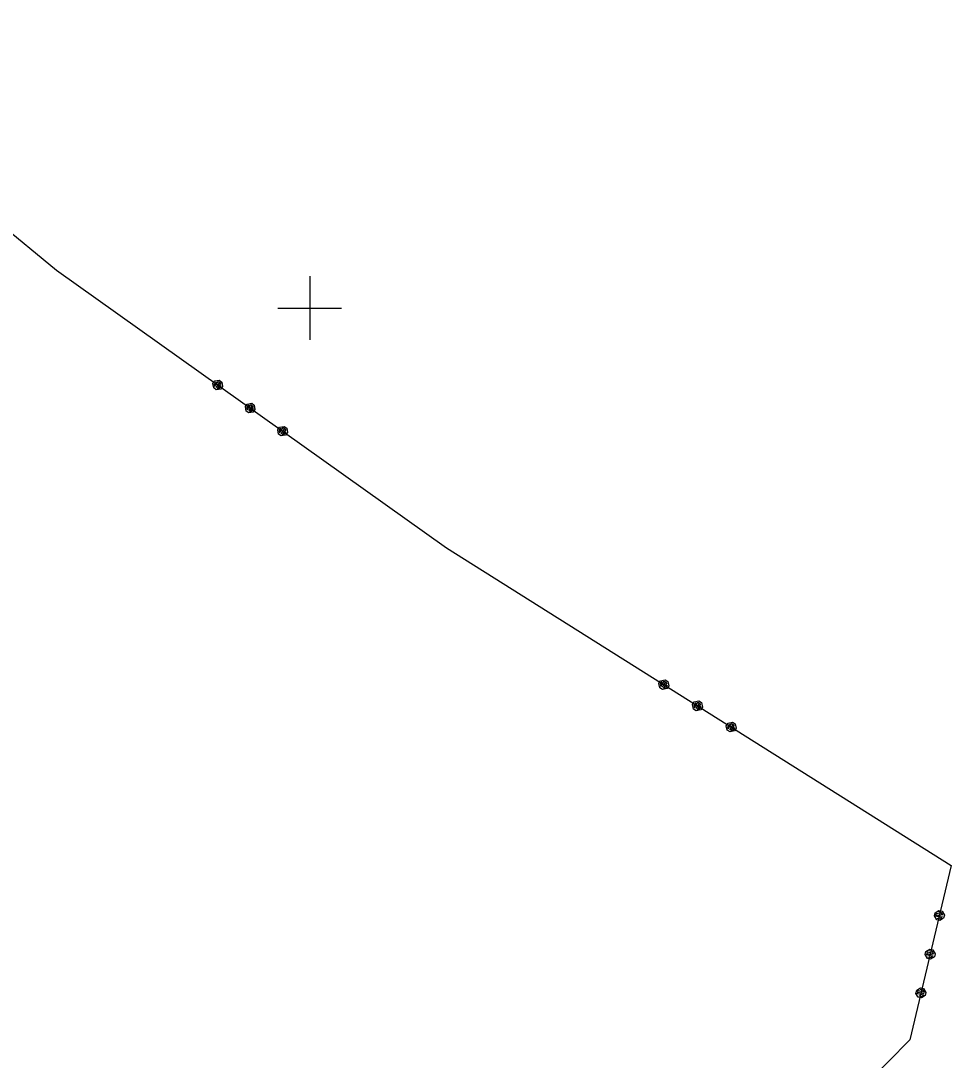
# Model space of a CAD drawing. Extents: x -866402 to -860377, y -1041908 to -1038598.
# Drawn here: x -864818.1 to -864759.7, y -1041047.2 to -1040982 of the extents above; entities that cross this region are included whole.
import ezdxf

# ---------------------------------------------------------------- set-up
doc = ezdxf.new("R2010")
doc.units = 0
doc.layers.add('Vrstva 1', color=7, linetype='Continuous')
doc.layers.add('Vrstva 5', color=7, linetype='Continuous')

msp = doc.modelspace()

# ---------------------------------------------------------------- linework, layer by layer
at = {"layer": 'Vrstva 1'}
for p, q in [((-864834.95, -1040981.96), (-864815.91, -1040997.62)), ((-864834.95, -1040981.96), (-864815.91, -1040997.62)), ((-864815.91, -1040997.62), (-864791.41, -1041015.06)), ((-864815.91, -1040997.62), (-864791.41, -1041015.06)), ((-864806.08, -1041004.739), (-864805.964, -1041004.576)), ((-864806.08, -1041004.739), (-864805.964, -1041004.576)), ((-864805.975, -1041004.937), (-864805.743, -1041004.611)), ((-864805.975, -1041004.937), (-864805.743, -1041004.611)), ((-864805.964, -1041004.576), (-864805.685, -1041004.529)), ((-864805.964, -1041004.576), (-864805.685, -1041004.529)), ((-864805.743, -1041004.611), (-864805.58, -1041004.727)), ((-864805.743, -1041004.611), (-864805.58, -1041004.727)), ((-864805.685, -1041004.529), (-864805.522, -1041004.645)), ((-864805.685, -1041004.529), (-864805.522, -1041004.645)), ((-864806.033, -1041005.018), (-864806.08, -1041004.739)), ((-864806.033, -1041005.018), (-864806.08, -1041004.739)), ((-864805.87, -1041005.134), (-864806.033, -1041005.018)), ((-864805.87, -1041005.134), (-864806.033, -1041005.018)), ((-864805.883, -1041004.634), (-864805.999, -1041004.797)), ((-864805.883, -1041004.634), (-864805.999, -1041004.797)), ((-864805.999, -1041004.797), (-864805.975, -1041004.937)), ((-864805.999, -1041004.797), (-864805.975, -1041004.937)), ((-864805.662, -1041004.669), (-864805.894, -1041004.995)), ((-864805.662, -1041004.669), (-864805.894, -1041004.995)), ((-864805.591, -1041005.087), (-864805.87, -1041005.134)), ((-864805.591, -1041005.087), (-864805.87, -1041005.134)), ((-864805.58, -1041004.727), (-864805.812, -1041005.053)), ((-864805.58, -1041004.727), (-864805.812, -1041005.053)), ((-864805.812, -1041005.053), (-864805.673, -1041005.029)), ((-864805.812, -1041005.053), (-864805.673, -1041005.029)), ((-864805.673, -1041005.029), (-864805.557, -1041004.866)), ((-864805.673, -1041005.029), (-864805.557, -1041004.866)), ((-864805.475, -1041004.924), (-864805.591, -1041005.087)), ((-864805.475, -1041004.924), (-864805.591, -1041005.087)), ((-864805.522, -1041004.645), (-864805.475, -1041004.924)), ((-864805.522, -1041004.645), (-864805.475, -1041004.924)), ((-864804.043, -1041006.189), (-864803.927, -1041006.026)), ((-864804.043, -1041006.189), (-864803.927, -1041006.026)), ((-864803.996, -1041006.468), (-864804.043, -1041006.189)), ((-864803.996, -1041006.468), (-864804.043, -1041006.189)), ((-864803.833, -1041006.584), (-864803.996, -1041006.468)), ((-864803.833, -1041006.584), (-864803.996, -1041006.468)), ((-864803.846, -1041006.084), (-864803.962, -1041006.247)), ((-864803.846, -1041006.084), (-864803.962, -1041006.247)), ((-864803.962, -1041006.247), (-864803.938, -1041006.386)), ((-864803.962, -1041006.247), (-864803.938, -1041006.386)), ((-864803.938, -1041006.386), (-864803.706, -1041006.061)), ((-864803.938, -1041006.386), (-864803.706, -1041006.061)), ((-864803.927, -1041006.026), (-864803.648, -1041005.979)), ((-864803.927, -1041006.026), (-864803.648, -1041005.979)), ((-864803.625, -1041006.119), (-864803.857, -1041006.444)), ((-864803.625, -1041006.119), (-864803.857, -1041006.444)), ((-864803.555, -1041006.537), (-864803.833, -1041006.584)), ((-864803.555, -1041006.537), (-864803.833, -1041006.584)), ((-864803.544, -1041006.177), (-864803.775, -1041006.502)), ((-864803.544, -1041006.177), (-864803.775, -1041006.502)), ((-864803.775, -1041006.502), (-864803.636, -1041006.479)), ((-864803.775, -1041006.502), (-864803.636, -1041006.479)), ((-864803.706, -1041006.061), (-864803.544, -1041006.177)), ((-864803.706, -1041006.061), (-864803.544, -1041006.177)), ((-864803.648, -1041005.979), (-864803.486, -1041006.095)), ((-864803.648, -1041005.979), (-864803.486, -1041006.095)), ((-864803.636, -1041006.479), (-864803.52, -1041006.316)), ((-864803.636, -1041006.479), (-864803.52, -1041006.316)), ((-864803.439, -1041006.374), (-864803.555, -1041006.537)), ((-864803.439, -1041006.374), (-864803.555, -1041006.537)), ((-864803.486, -1041006.095), (-864803.439, -1041006.374)), ((-864803.486, -1041006.095), (-864803.439, -1041006.374)), ((-864802.007, -1041007.639), (-864801.891, -1041007.476)), ((-864802.007, -1041007.639), (-864801.891, -1041007.476)), ((-864801.96, -1041007.918), (-864802.007, -1041007.639)), ((-864801.96, -1041007.918), (-864802.007, -1041007.639)), ((-864801.809, -1041007.534), (-864801.925, -1041007.697)), ((-864801.809, -1041007.534), (-864801.925, -1041007.697)), ((-864801.925, -1041007.697), (-864801.902, -1041007.836)), ((-864801.925, -1041007.697), (-864801.902, -1041007.836)), ((-864801.902, -1041007.836), (-864801.67, -1041007.51)), ((-864801.902, -1041007.836), (-864801.67, -1041007.51)), ((-864801.891, -1041007.476), (-864801.612, -1041007.429)), ((-864801.891, -1041007.476), (-864801.612, -1041007.429)), ((-864801.588, -1041007.568), (-864801.82, -1041007.894)), ((-864801.588, -1041007.568), (-864801.82, -1041007.894)), ((-864801.507, -1041007.626), (-864801.739, -1041007.952)), ((-864801.507, -1041007.626), (-864801.739, -1041007.952)), ((-864801.67, -1041007.51), (-864801.507, -1041007.626)), ((-864801.67, -1041007.51), (-864801.507, -1041007.626)), ((-864801.612, -1041007.429), (-864801.449, -1041007.545)), ((-864801.612, -1041007.429), (-864801.449, -1041007.545)), ((-864801.599, -1041007.929), (-864801.483, -1041007.766)), ((-864801.599, -1041007.929), (-864801.483, -1041007.766)), ((-864801.402, -1041007.824), (-864801.518, -1041007.987)), ((-864801.402, -1041007.824), (-864801.518, -1041007.987)), ((-864801.449, -1041007.545), (-864801.402, -1041007.824)), ((-864801.449, -1041007.545), (-864801.402, -1041007.824)), ((-864801.797, -1041008.034), (-864801.96, -1041007.918)), ((-864801.797, -1041008.034), (-864801.96, -1041007.918)), ((-864801.518, -1041007.987), (-864801.797, -1041008.034)), ((-864801.518, -1041007.987), (-864801.797, -1041008.034)), ((-864801.739, -1041007.952), (-864801.599, -1041007.929)), ((-864801.739, -1041007.952), (-864801.599, -1041007.929)), ((-864791.41, -1041015.06), (-864759.71, -1041035.01)), ((-864791.41, -1041015.06), (-864759.71, -1041035.01)), ((-864778.067, -1041023.574), (-864777.961, -1041023.405)), ((-864778.067, -1041023.574), (-864777.961, -1041023.405)), ((-864777.876, -1041023.458), (-864777.983, -1041023.628)), ((-864777.876, -1041023.458), (-864777.983, -1041023.628)), ((-864777.961, -1041023.405), (-864777.685, -1041023.342)), ((-864777.961, -1041023.405), (-864777.685, -1041023.342)), ((-864777.951, -1041023.766), (-864777.738, -1041023.427)), ((-864777.951, -1041023.766), (-864777.738, -1041023.427)), ((-864777.653, -1041023.48), (-864777.867, -1041023.819)), ((-864777.653, -1041023.48), (-864777.867, -1041023.819)), ((-864777.569, -1041023.534), (-864777.782, -1041023.872)), ((-864777.569, -1041023.534), (-864777.782, -1041023.872)), ((-864777.738, -1041023.427), (-864777.569, -1041023.534)), ((-864777.738, -1041023.427), (-864777.569, -1041023.534)), ((-864777.685, -1041023.342), (-864777.516, -1041023.449)), ((-864777.685, -1041023.342), (-864777.516, -1041023.449)), ((-864777.516, -1041023.449), (-864777.453, -1041023.725)), ((-864777.516, -1041023.449), (-864777.453, -1041023.725)), ((-864778.004, -1041023.85), (-864778.067, -1041023.574)), ((-864778.004, -1041023.85), (-864778.067, -1041023.574)), ((-864777.835, -1041023.957), (-864778.004, -1041023.85)), ((-864777.835, -1041023.957), (-864778.004, -1041023.85)), ((-864777.983, -1041023.628), (-864777.951, -1041023.766)), ((-864777.983, -1041023.628), (-864777.951, -1041023.766)), ((-864777.559, -1041023.894), (-864777.835, -1041023.957)), ((-864777.559, -1041023.894), (-864777.835, -1041023.957)), ((-864777.782, -1041023.872), (-864777.644, -1041023.841)), ((-864777.782, -1041023.872), (-864777.644, -1041023.841)), ((-864777.644, -1041023.841), (-864777.537, -1041023.672)), ((-864777.644, -1041023.841), (-864777.537, -1041023.672)), ((-864777.453, -1041023.725), (-864777.559, -1041023.894)), ((-864777.453, -1041023.725), (-864777.559, -1041023.894)), ((-864775.951, -1041024.906), (-864775.845, -1041024.737)), ((-864775.951, -1041024.906), (-864775.845, -1041024.737)), ((-864775.76, -1041024.79), (-864775.867, -1041024.959)), ((-864775.76, -1041024.79), (-864775.867, -1041024.959)), ((-864775.845, -1041024.737), (-864775.569, -1041024.674)), ((-864775.845, -1041024.737), (-864775.569, -1041024.674)), ((-864775.835, -1041025.097), (-864775.622, -1041024.759)), ((-864775.835, -1041025.097), (-864775.622, -1041024.759)), ((-864775.538, -1041024.812), (-864775.751, -1041025.151)), ((-864775.538, -1041024.812), (-864775.751, -1041025.151)), ((-864775.453, -1041024.865), (-864775.666, -1041025.204)), ((-864775.453, -1041024.865), (-864775.666, -1041025.204)), ((-864775.622, -1041024.759), (-864775.453, -1041024.865)), ((-864775.622, -1041024.759), (-864775.453, -1041024.865)), ((-864775.569, -1041024.674), (-864775.4, -1041024.781)), ((-864775.569, -1041024.674), (-864775.4, -1041024.781)), ((-864775.4, -1041024.781), (-864775.337, -1041025.056)), ((-864775.4, -1041024.781), (-864775.337, -1041025.056)), ((-864775.889, -1041025.182), (-864775.951, -1041024.906)), ((-864775.889, -1041025.182), (-864775.951, -1041024.906)), ((-864775.719, -1041025.288), (-864775.889, -1041025.182)), ((-864775.719, -1041025.288), (-864775.889, -1041025.182)), ((-864775.867, -1041024.959), (-864775.835, -1041025.097)), ((-864775.867, -1041024.959), (-864775.835, -1041025.097)), ((-864775.444, -1041025.226), (-864775.719, -1041025.288)), ((-864775.444, -1041025.226), (-864775.719, -1041025.288)), ((-864775.666, -1041025.204), (-864775.528, -1041025.172)), ((-864775.666, -1041025.204), (-864775.528, -1041025.172)), ((-864775.528, -1041025.172), (-864775.422, -1041025.003)), ((-864775.528, -1041025.172), (-864775.422, -1041025.003)), ((-864775.337, -1041025.056), (-864775.444, -1041025.226)), ((-864775.337, -1041025.056), (-864775.444, -1041025.226)), ((-864773.835, -1041026.238), (-864773.729, -1041026.068)), ((-864773.835, -1041026.238), (-864773.729, -1041026.068)), ((-864773.644, -1041026.122), (-864773.751, -1041026.291)), ((-864773.644, -1041026.122), (-864773.751, -1041026.291)), ((-864773.729, -1041026.068), (-864773.453, -1041026.006)), ((-864773.729, -1041026.068), (-864773.453, -1041026.006)), ((-864773.719, -1041026.429), (-864773.506, -1041026.09)), ((-864773.719, -1041026.429), (-864773.506, -1041026.09)), ((-864773.422, -1041026.144), (-864773.635, -1041026.482)), ((-864773.422, -1041026.144), (-864773.635, -1041026.482)), ((-864773.506, -1041026.09), (-864773.337, -1041026.197)), ((-864773.506, -1041026.09), (-864773.337, -1041026.197)), ((-864773.453, -1041026.006), (-864773.284, -1041026.112)), ((-864773.453, -1041026.006), (-864773.284, -1041026.112)), ((-864773.284, -1041026.112), (-864773.221, -1041026.388)), ((-864773.284, -1041026.112), (-864773.221, -1041026.388)), ((-864773.773, -1041026.513), (-864773.835, -1041026.238)), ((-864773.773, -1041026.513), (-864773.835, -1041026.238)), ((-864773.603, -1041026.62), (-864773.773, -1041026.513)), ((-864773.603, -1041026.62), (-864773.773, -1041026.513)), ((-864773.751, -1041026.291), (-864773.719, -1041026.429)), ((-864773.751, -1041026.291), (-864773.719, -1041026.429)), ((-864773.328, -1041026.557), (-864773.603, -1041026.62)), ((-864773.328, -1041026.557), (-864773.603, -1041026.62)), ((-864773.337, -1041026.197), (-864773.55, -1041026.535)), ((-864773.337, -1041026.197), (-864773.55, -1041026.535)), ((-864773.55, -1041026.535), (-864773.412, -1041026.504)), ((-864773.55, -1041026.535), (-864773.412, -1041026.504)), ((-864773.412, -1041026.504), (-864773.306, -1041026.335)), ((-864773.412, -1041026.504), (-864773.306, -1041026.335)), ((-864773.221, -1041026.388), (-864773.328, -1041026.557)), ((-864773.221, -1041026.388), (-864773.328, -1041026.557)), ((-864759.71, -1041035.01), (-864762.31, -1041045.95)), ((-864759.71, -1041035.01), (-864762.31, -1041045.95)), ((-864760.723, -1041037.978), (-864760.483, -1041037.83)), ((-864760.723, -1041037.978), (-864760.483, -1041037.83)), ((-864760.483, -1041037.83), (-864760.288, -1041037.876)), ((-864760.483, -1041037.83), (-864760.288, -1041037.876)), ((-864760.288, -1041037.876), (-864760.14, -1041038.117)), ((-864760.288, -1041037.876), (-864760.14, -1041038.117)), ((-864760.77, -1041038.172), (-864760.723, -1041037.978)), ((-864760.77, -1041038.172), (-864760.723, -1041037.978)), ((-864760.621, -1041038.413), (-864760.77, -1041038.172)), ((-864760.621, -1041038.413), (-864760.77, -1041038.172)), ((-864760.672, -1041038.196), (-864760.626, -1041038.001)), ((-864760.672, -1041038.196), (-864760.626, -1041038.001)), ((-864760.283, -1041038.288), (-864760.672, -1041038.196)), ((-864760.283, -1041038.288), (-864760.672, -1041038.196)), ((-864760.649, -1041038.098), (-864760.26, -1041038.191)), ((-864760.649, -1041038.098), (-864760.26, -1041038.191)), ((-864760.626, -1041038.001), (-864760.237, -1041038.094)), ((-864760.626, -1041038.001), (-864760.237, -1041038.094)), ((-864760.427, -1041038.46), (-864760.621, -1041038.413)), ((-864760.427, -1041038.46), (-864760.621, -1041038.413)), ((-864760.598, -1041038.316), (-864760.404, -1041038.362)), ((-864760.598, -1041038.316), (-864760.404, -1041038.362)), ((-864760.311, -1041037.973), (-864760.506, -1041037.927)), ((-864760.311, -1041037.973), (-864760.506, -1041037.927)), ((-864760.186, -1041038.311), (-864760.427, -1041038.46)), ((-864760.186, -1041038.311), (-864760.427, -1041038.46)), ((-864760.404, -1041038.362), (-864760.283, -1041038.288)), ((-864760.404, -1041038.362), (-864760.283, -1041038.288)), ((-864760.237, -1041038.094), (-864760.311, -1041037.973)), ((-864760.237, -1041038.094), (-864760.311, -1041037.973)), ((-864760.14, -1041038.117), (-864760.186, -1041038.311)), ((-864760.14, -1041038.117), (-864760.186, -1041038.311)), ((-864761.348, -1041040.605), (-864761.301, -1041040.41)), ((-864761.348, -1041040.605), (-864761.301, -1041040.41)), ((-864761.301, -1041040.41), (-864761.061, -1041040.262)), ((-864761.301, -1041040.41), (-864761.061, -1041040.262)), ((-864761.25, -1041040.628), (-864761.204, -1041040.433)), ((-864761.25, -1041040.628), (-864761.204, -1041040.433)), ((-864761.227, -1041040.531), (-864760.838, -1041040.623)), ((-864761.227, -1041040.531), (-864760.838, -1041040.623)), ((-864761.204, -1041040.433), (-864760.815, -1041040.526)), ((-864761.204, -1041040.433), (-864760.815, -1041040.526)), ((-864760.889, -1041040.405), (-864761.084, -1041040.359)), ((-864760.889, -1041040.405), (-864761.084, -1041040.359)), ((-864761.061, -1041040.262), (-864760.866, -1041040.308)), ((-864761.061, -1041040.262), (-864760.866, -1041040.308)), ((-864760.815, -1041040.526), (-864760.889, -1041040.405)), ((-864760.815, -1041040.526), (-864760.889, -1041040.405)), ((-864760.866, -1041040.308), (-864760.718, -1041040.549)), ((-864760.866, -1041040.308), (-864760.718, -1041040.549)), ((-864761.199, -1041040.846), (-864761.348, -1041040.605)), ((-864761.199, -1041040.846), (-864761.348, -1041040.605)), ((-864760.861, -1041040.72), (-864761.25, -1041040.628)), ((-864760.861, -1041040.72), (-864761.25, -1041040.628)), ((-864761.005, -1041040.892), (-864761.199, -1041040.846)), ((-864761.005, -1041040.892), (-864761.199, -1041040.846)), ((-864761.176, -1041040.748), (-864760.982, -1041040.795)), ((-864761.176, -1041040.748), (-864760.982, -1041040.795)), ((-864760.764, -1041040.743), (-864761.005, -1041040.892)), ((-864760.764, -1041040.743), (-864761.005, -1041040.892)), ((-864760.982, -1041040.795), (-864760.861, -1041040.72)), ((-864760.982, -1041040.795), (-864760.861, -1041040.72)), ((-864760.718, -1041040.549), (-864760.764, -1041040.743)), ((-864760.718, -1041040.549), (-864760.764, -1041040.743)), ((-864761.926, -1041043.037), (-864761.879, -1041042.842)), ((-864761.926, -1041043.037), (-864761.879, -1041042.842)), ((-864761.777, -1041043.278), (-864761.926, -1041043.037)), ((-864761.777, -1041043.278), (-864761.926, -1041043.037)), ((-864761.879, -1041042.842), (-864761.639, -1041042.694)), ((-864761.879, -1041042.842), (-864761.639, -1041042.694)), ((-864761.828, -1041043.06), (-864761.782, -1041042.866)), ((-864761.828, -1041043.06), (-864761.782, -1041042.866)), ((-864761.439, -1041043.153), (-864761.828, -1041043.06)), ((-864761.439, -1041043.153), (-864761.828, -1041043.06)), ((-864761.805, -1041042.963), (-864761.416, -1041043.055)), ((-864761.805, -1041042.963), (-864761.416, -1041043.055)), ((-864761.782, -1041042.866), (-864761.393, -1041042.958)), ((-864761.782, -1041042.866), (-864761.393, -1041042.958)), ((-864761.467, -1041042.838), (-864761.662, -1041042.791)), ((-864761.467, -1041042.838), (-864761.662, -1041042.791)), ((-864761.639, -1041042.694), (-864761.444, -1041042.74)), ((-864761.639, -1041042.694), (-864761.444, -1041042.74)), ((-864761.393, -1041042.958), (-864761.467, -1041042.838)), ((-864761.393, -1041042.958), (-864761.467, -1041042.838)), ((-864761.444, -1041042.74), (-864761.296, -1041042.981)), ((-864761.444, -1041042.74), (-864761.296, -1041042.981)), ((-864761.296, -1041042.981), (-864761.342, -1041043.176)), ((-864761.296, -1041042.981), (-864761.342, -1041043.176)), ((-864761.583, -1041043.324), (-864761.777, -1041043.278)), ((-864761.583, -1041043.324), (-864761.777, -1041043.278)), ((-864761.754, -1041043.181), (-864761.56, -1041043.227)), ((-864761.754, -1041043.181), (-864761.56, -1041043.227)), ((-864761.342, -1041043.176), (-864761.583, -1041043.324)), ((-864761.342, -1041043.176), (-864761.583, -1041043.324)), ((-864761.56, -1041043.227), (-864761.439, -1041043.153)), ((-864761.56, -1041043.227), (-864761.439, -1041043.153)), ((-864762.31, -1041045.95), (-864815.68, -1041100.22)), ((-864762.31, -1041045.95), (-864815.68, -1041100.22))]:
    msp.add_line(p, q, dxfattribs=at)
at = {"layer": 'Vrstva 5'}
for p, q in [((-864800, -1040998), (-864800, -1041002)), ((-864802, -1041000), (-864798, -1041000))]:
    msp.add_line(p, q, dxfattribs=at)

doc.saveas('drawing.dxf')
